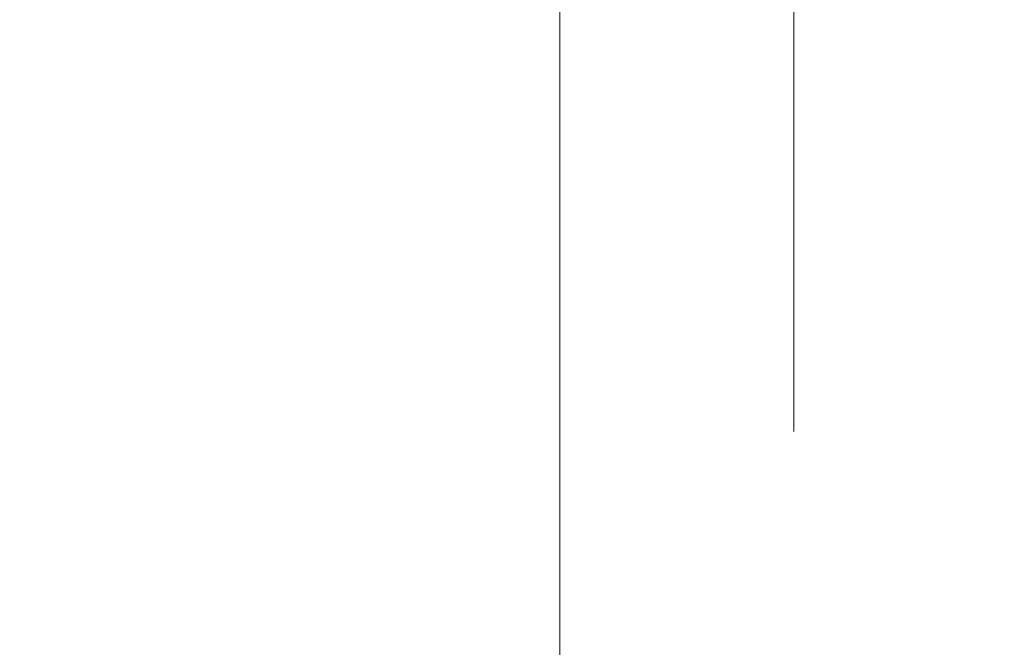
# Model space of a CAD drawing. Header units: millimetres. Extents: x -4738 to 65662, y -68080 to 6847.
# Tile 731 of 1056: x 26585 to 26795, y -18026 to -17892. Entities that reach past the tile are written whole.
import ezdxf

# ---------------------------------------------------------------- set-up
doc = ezdxf.new("R2010")
doc.units = ezdxf.units.MM
doc.layers.add('COTAS_P', color=1, linetype='Continuous', lineweight=0)
doc.layers.add('superior_C05', color=7, linetype='Continuous', lineweight=0)
doc.dimstyles.new('R19_100', dxfattribs={"dimtxt": 250, "dimasz": 150, "dimexe": 150, "dimexo": 80, "dimgap": 100, "dimtad": 1, "dimtih": 1, "dimtoh": 1, "dimdsep": 46, "dimcen": 0.09, "dimadec": 0, "dimazin": 0, "dimtfac": 1, "dimtdec": 4, "dimtofl": 0, "dimtmove": 0, "dimatfit": 3, "dimfxl": 1, "dimtolj": 1, "dimtzin": 0, "dimarcsym": 0})

# ---------------------------------------------------------------- blocks, each defined once
blk = doc.blocks.new('DIM_R31_33')
at = {"layer": 'COTAS_P'}
for p, q in [((24250.07, -17080), (24400.07, -17035)), ((26750.07, -17080), (26600.07, -17035)), ((24250.07, -17980), (24250.07, -17080)), ((24250.07, -17080), (26750.07, -17080)), ((24250.07, -17080), (24400.07, -17125)), ((26750.07, -17080), (26600.07, -17125)), ((26750.07, -17980), (26750.07, -17080))]:
    blk.add_line(p, q, dxfattribs=at)
blk.add_text('2500 P', height=250, dxfattribs=at).set_placement((25500.07, -16980))
blk = doc.blocks.new('DIM_R31_45')
at = {"layer": 'COTAS_P'}
for p, q in [((26095.07, -17655), (26050.07, -17805)), ((26795.07, -17655), (26095.07, -17655)), ((26095.07, -18305), (26095.07, -17655)), ((26095.07, -17655), (26140.07, -17805)), ((26095.07, -18305), (26050.07, -18155)), ((26095.07, -18305), (26140.07, -18155)), ((26795.07, -18305), (26095.07, -18305))]:
    blk.add_line(p, q, dxfattribs=at)
blk.add_text('650 P', height=250, rotation=90, dxfattribs=at).set_placement((25995.07, -17980))

msp = doc.modelspace()

# ---------------------------------------------------------------- linework, layer by layer
at = {"layer": 'superior_C05'}
msp.add_line((26700.067, -18205), (26700.067, -17755), dxfattribs=at)

# ---------------------------------------------------------------- dimensions: what is measured, and where the dimension line sits
at = {"layer": 'COTAS_P'}
for p1, p2, distance, picture, middle in [((24250.067, -17980), (26750.067, -17980), 900, 'DIM_R31_33', (25500.067, -17080)), ((26795.067, -18305), (26795.067, -17655), 700, 'DIM_R31_45', (26095.067, -17980))]:
    dim = msp.add_aligned_dim(p1=p1, p2=p2, distance=distance, text='<> P', dimstyle='R19_100', dxfattribs=at)
    dim.commit()
    dim.dimension.update_dxf_attribs({"geometry": picture, "text_midpoint": middle})

doc.saveas('drawing.dxf')
